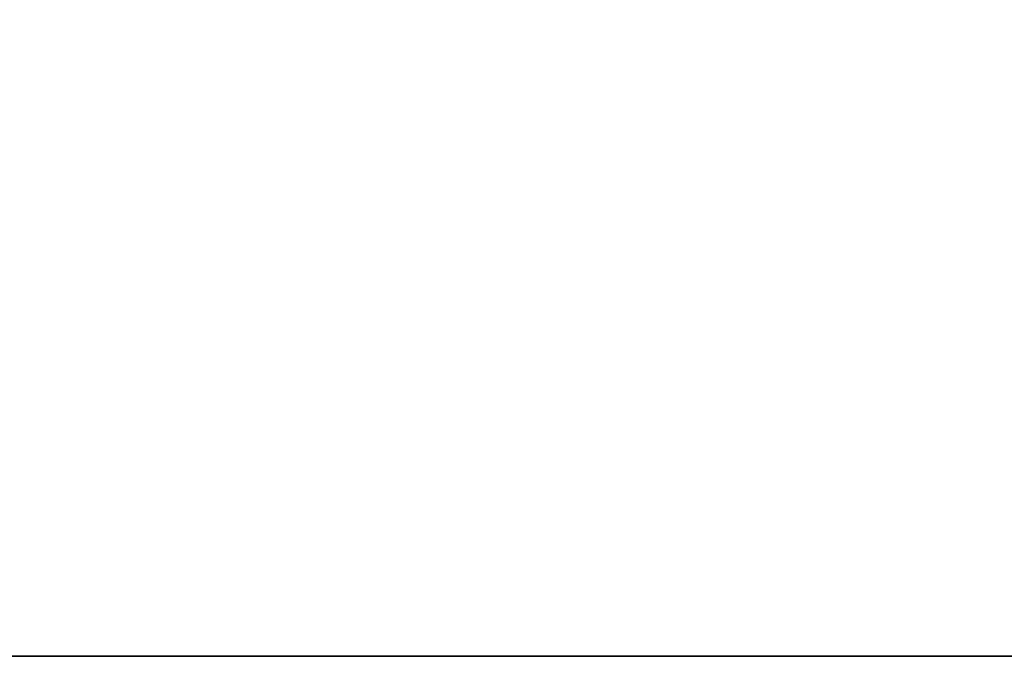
# Model space of a CAD drawing. Header units: millimetres. Extents: x -508 to 6708, y -115 to 193.
# Tile 653 of 656: x 1919 to 1964, y -10 to 19. Entities that reach past the tile are written whole.
import ezdxf

# ---------------------------------------------------------------- set-up
doc = ezdxf.new("R2010")
doc.units = ezdxf.units.MM
doc.layers.add('151', color=7, linetype='Continuous', true_color=0xffffff)

# ---------------------------------------------------------------- blocks, each defined once
blk = doc.blocks.new('UG_SURFACE_002')
at = {"layer": '151', "color": 252, "linetype": 'Continuous', "lineweight": 35}
for points in [[(2057.5, -10, 2215.25), (2057.5, 174.4, 2215.25), (942.5, 174.4, 2215.25), (942.5, -10, 2215.25)], [(1907.5, -10, -7.75), (1907.5, 174.4, -7.75), (2057.5, 174.4, -7.75), (2057.5, -10, -7.75)], [(2057.5, -10, 2215.25), (942.5, -10, 2215.25), (1092.5, -10, 2065.25), (1907.5, -10, 2065.25)], [(1907.5, -10, 2065.25), (1907.5, -10, -7.75), (2057.5, -10, -7.75), (2057.5, -10, 2215.25)]]:
    blk.add_3dface(points, dxfattribs=at)

msp = doc.modelspace()

# ---------------------------------------------------------------- linework, layer by layer
at = {"layer": '151', "color": 253, "linetype": 'Continuous', "lineweight": -3}
for p, q in [((942.5, -10, 2215.25), (2057.5, -10, 2215.25)), ((1907.5, -10, -7.75), (2057.5, -10, -7.75))]:
    msp.add_line(p, q, dxfattribs=at)

# ---------------------------------------------------------------- block references
msp.add_blockref('UG_SURFACE_002', (0, 0), dxfattribs=at)

doc.saveas('drawing.dxf')
